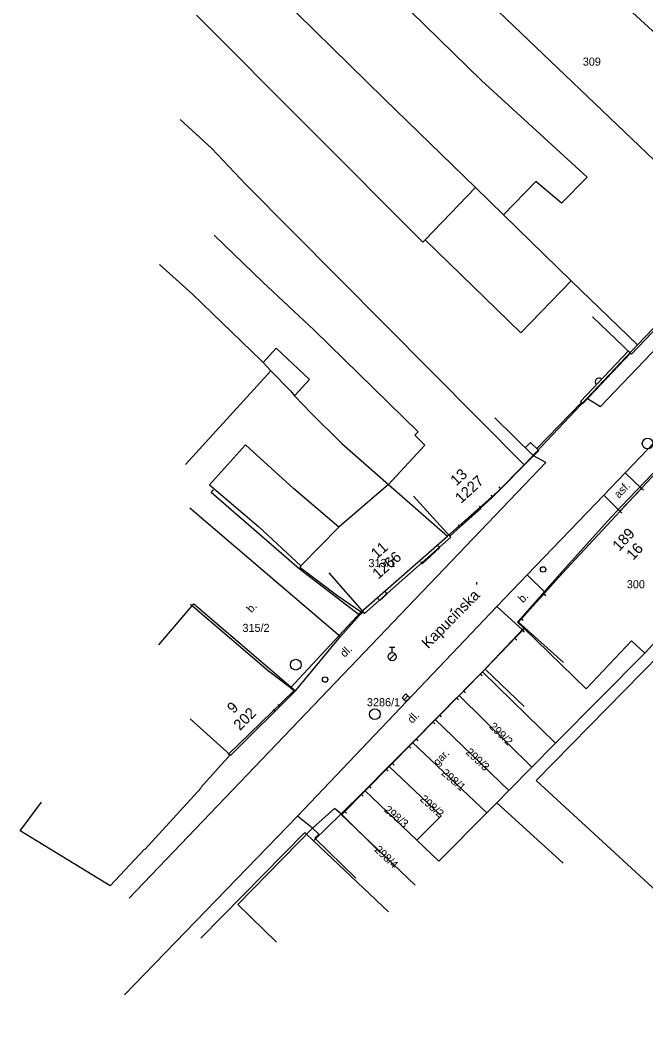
# Model space of a CAD drawing. Extents: x -601580 to 4, y -1204314 to 4.
# Drawn here: x -600581.6 to -600523.7, y -1204062.8 to -1203970 of the extents above; entities that cross this region are included whole.
import ezdxf

# ---------------------------------------------------------------- set-up
doc = ezdxf.new("R2010")
doc.units = 0
for name, color, linetype in [('00-KN-HRANICE PARCEL', 7, 'Continuous'), ('00-KN-PARC. CISLA', 7, 'Continuous'), ('00-KN-VNITRNI KRESBA', 7, 'Continuous'), ('00-POLOHOPIS', 7, 'Continuous'), ('Vrstva 27', 7, 'Continuous'), ('Vrstva 28', 7, 'Continuous'), ('Vrstva 6', 7, 'Continuous')]:
    doc.layers.add(name, color=color, linetype=linetype)

# ---------------------------------------------------------------- blocks, each defined once
blk = doc.blocks.new('6.13_286')
at = {"layer": 'Vrstva 28'}
for p, q in [((-0.258, -0.272), (0.272, 0.258)), ((-0.25, 0.875), (0.25, 0.875)), ((0, 0.375), (0, 0.875))]:
    blk.add_line(p, q, dxfattribs=at)
blk.add_circle((0, 0), 0.375, dxfattribs=at)
blk = doc.blocks.new('6.20D_320')
at = {"layer": 'Vrstva 27'}
blk.add_circle((0, 0), 0.5, dxfattribs=at)
blk = doc.blocks.new('6.14A_1288')
at = {"layer": 'Vrstva 28'}
blk.add_circle((0, 0), 0.25, dxfattribs=at)
blk = doc.blocks.new('6.20_570')
at = {"layer": 'Vrstva 27'}
blk.add_circle((0, 0), 0.5, dxfattribs=at)
blk = doc.blocks.new('6.30_678')
at = {"layer": 'Vrstva 27'}
blk.add_line((-0.25, 0), (0.25, 0), dxfattribs=at)
blk.add_lwpolyline([(-0.249, -0.25), (0.25, -0.249), (0.249, 0.25), (-0.25, 0.249)], close=True, dxfattribs=at)
blk = doc.blocks.new('VCHOD_2852')
at = {"layer": 'Vrstva 6'}
blk.add_line((0, 0.25), (0, 0), dxfattribs=at)
blk = doc.blocks.new('VCHOD_2854')
at = {"layer": 'Vrstva 6'}
blk.add_line((0, 0.25), (0, 0), dxfattribs=at)
blk = doc.blocks.new('VCHOD_2856')
at = {"layer": 'Vrstva 6'}
blk.add_line((0, 0.25), (0, 0), dxfattribs=at)
blk = doc.blocks.new('VCHOD_2858')
at = {"layer": 'Vrstva 6'}
blk.add_line((0, 0.25), (0, 0), dxfattribs=at)
blk = doc.blocks.new('VCHOD_2860')
at = {"layer": 'Vrstva 6'}
blk.add_line((0, 0.25), (0, 0), dxfattribs=at)
blk = doc.blocks.new('VCHOD_2862')
at = {"layer": 'Vrstva 6'}
blk.add_line((0, 0.25), (0, 0), dxfattribs=at)
blk = doc.blocks.new('VCHOD_2864')
at = {"layer": 'Vrstva 6'}
blk.add_line((0, 0.25), (0, 0), dxfattribs=at)
blk = doc.blocks.new('VCHOD_2866')
at = {"layer": 'Vrstva 6'}
blk.add_line((0, 0.25), (0, 0), dxfattribs=at)
blk = doc.blocks.new('6.20_574')
at = {"layer": 'Vrstva 27'}
blk.add_circle((0, 0), 0.5, dxfattribs=at)
blk = doc.blocks.new('VCHOD_2882')
at = {"layer": 'Vrstva 6'}
blk.add_line((0, 0.25), (0, 0), dxfattribs=at)
blk = doc.blocks.new('VCHOD_2884')
at = {"layer": 'Vrstva 6'}
blk.add_line((0, 0.25), (0, 0), dxfattribs=at)
blk = doc.blocks.new('6.14A_1290')
at = {"layer": 'Vrstva 28'}
blk.add_circle((0, 0), 0.25, dxfattribs=at)
blk = doc.blocks.new('VCHOD_2886')
at = {"layer": 'Vrstva 6'}
blk.add_line((0, 0.25), (0, 0), dxfattribs=at)
blk = doc.blocks.new('VCHOD_2888')
at = {"layer": 'Vrstva 6'}
blk.add_line((0, 0.25), (0, 0), dxfattribs=at)
blk = doc.blocks.new('VCHOD_2890')
at = {"layer": 'Vrstva 6'}
blk.add_line((0, 0.25), (0, 0), dxfattribs=at)
blk = doc.blocks.new('VCHOD_2892')
at = {"layer": 'Vrstva 6'}
blk.add_line((0, 0.25), (0, 0), dxfattribs=at)
blk = doc.blocks.new('VCHOD_2902')
at = {"layer": 'Vrstva 6'}
blk.add_line((0, 0.25), (0, 0), dxfattribs=at)
blk = doc.blocks.new('VCHOD_2904')
at = {"layer": 'Vrstva 6'}
blk.add_line((0, 0.25), (0, 0), dxfattribs=at)
blk = doc.blocks.new('VCHOD_2906')
at = {"layer": 'Vrstva 6'}
blk.add_line((0, 0.25), (0, 0), dxfattribs=at)
blk = doc.blocks.new('VCHOD_2908')
at = {"layer": 'Vrstva 6'}
blk.add_line((0, 0.25), (0, 0), dxfattribs=at)
blk = doc.blocks.new('VCHOD_2910')
at = {"layer": 'Vrstva 6'}
blk.add_line((0, 0.25), (0, 0), dxfattribs=at)
blk = doc.blocks.new('VCHOD_2912')
at = {"layer": 'Vrstva 6'}
blk.add_line((0, 0.25), (0, 0), dxfattribs=at)
blk = doc.blocks.new('VCHOD_2914')
at = {"layer": 'Vrstva 6'}
blk.add_line((0, 0.25), (0, 0), dxfattribs=at)
blk = doc.blocks.new('VCHOD_2916')
at = {"layer": 'Vrstva 6'}
blk.add_line((0, 0.25), (0, 0), dxfattribs=at)
blk = doc.blocks.new('VCHOD_2918')
at = {"layer": 'Vrstva 6'}
blk.add_line((0, 0.25), (0, 0), dxfattribs=at)
blk = doc.blocks.new('VCHOD_2920')
at = {"layer": 'Vrstva 6'}
blk.add_line((0, 0.25), (0, 0), dxfattribs=at)
blk = doc.blocks.new('VCHOD_2922')
at = {"layer": 'Vrstva 6'}
blk.add_line((0, 0.25), (0, 0), dxfattribs=at)
blk = doc.blocks.new('VCHOD_2924')
at = {"layer": 'Vrstva 6'}
blk.add_line((0, 0.25), (0, 0), dxfattribs=at)
blk = doc.blocks.new('VCHOD_5028')
at = {"layer": 'Vrstva 6'}
blk.add_line((0, 0.25), (0, 0), dxfattribs=at)
blk = doc.blocks.new('VCHOD_5030')
at = {"layer": 'Vrstva 6'}
blk.add_line((0, 0.25), (0, 0), dxfattribs=at)

msp = doc.modelspace()

# ---------------------------------------------------------------- linework, layer by layer
at = {"layer": '00-KN-HRANICE PARCEL'}
for p, q in [((-600534.3, -1203960.64), (-600508.41, -1203984.58)), ((-600544.67, -1203962.18), (-600515.19, -1203990.41)), ((-600515.19, -1203990.41), (-600524.45, -1204000.11)), ((-600524.45, -1204000.11), (-600534.92, -1204011.22)), ((-600558.4, -1204002.5), (-600566.31, -1204011.19)), ((-600558.4, -1204002.5), (-600556.59, -1204004.38)), ((-600564.1, -1204013.06), (-600559.55, -1204016.94)), ((-600527.21, -1204016.43), (-600531.62, -1204021.34)), ((-600550.03, -1204024.82), (-600542.03, -1204017.82)), ((-600550.03, -1204024.82), (-600556.57, -1204031.86)), ((-600538.79, -1204030.37), (-600540.96, -1204032.58)), ((-600532.03, -1204037), (-600538.79, -1204030.37)), ((-600540.96, -1204032.58), (-600543.17, -1204034.81)), ((-600540.96, -1204032.58), (-600534.21, -1204039.2)), ((-600543.17, -1204034.81), (-600545.29, -1204036.94)), ((-600536.36, -1204041.37), (-600543.17, -1204034.81)), ((-600545.29, -1204036.94), (-600547.46, -1204039.13)), ((-600545.29, -1204036.94), (-600538.4, -1204043.43)), ((-600534.21, -1204039.2), (-600532.03, -1204037)), ((-600547.46, -1204039.13), (-600549.7, -1204041.38)), ((-600536.36, -1204041.37), (-600534.21, -1204039.2)), ((-600549.7, -1204041.38), (-600551.91, -1204043.56)), ((-600549.7, -1204041.38), (-600544.87, -1204045.97)), ((-600537.48, -1204042.5), (-600536.36, -1204041.37)), ((-600537.48, -1204042.5), (-600538.4, -1204043.43)), ((-600531.33, -1204048.1), (-600537.48, -1204042.5)), ((-600551.91, -1204043.56), (-600554.44, -1204046.04)), ((-600551.91, -1204043.56), (-600545.04, -1204050.13)), ((-600538.4, -1204043.43), (-600542.83, -1204047.9)), ((-600555.26, -1204045.27), (-600564.88, -1204055.03)), ((-600554.44, -1204046.04), (-600555.26, -1204045.27)), ((-600547.49, -1204052.61), (-600554.44, -1204046.04)), ((-600544.87, -1204045.97), (-600542.83, -1204047.9))]:
    msp.add_line(p, q, dxfattribs=at)
for points in [[(-600574.54, -1203951.5), (-600560.98, -1203964.48), (-600559.18, -1203966.25), (-600547.92, -1203977.32)], [(-600547.92, -1203977.32), (-600539.45, -1203985.55), (-600536.86, -1203988.06), (-600530.57, -1203994.17), (-600524.45, -1204000.11)], [(-600534.92, -1204011.22), (-600560.71, -1203985.25), (-600563.86, -1203981.94), (-600566.79, -1203979.25)], [(-600568.72, -1203992.68), (-600565.66, -1203995.41), (-600559.31, -1204001.55)], [(-600559.31, -1204001.55), (-600559.12, -1204001.75), (-600558.4, -1204002.5)], [(-600556.59, -1204004.38), (-600556.21, -1204004.84), (-600554.68, -1204006.42), (-600551.82, -1204009.24)], [(-600519.24, -1204008.03), (-600523.09, -1204012.09), (-600525.94, -1204015.09), (-600527.21, -1204016.43)], [(-600551.82, -1204009.24), (-600547.5, -1204013.03), (-600542.03, -1204017.82)], [(-600542.03, -1204017.82), (-600537.4, -1204013.71), (-600534.92, -1204011.22)], [(-600559.55, -1204016.94), (-600555.62, -1204020.57), (-600555.72, -1204020.68), (-600552.19, -1204023.36), (-600550.03, -1204024.82)], [(-600532.03, -1204037), (-600523.76, -1204028.65), (-600519.5, -1204024.04), (-600516.16, -1204020.43)], [(-600531.62, -1204021.34), (-600535.55, -1204025.78), (-600534.96, -1204026.34), (-600538.79, -1204030.37)], [(-600556.57, -1204031.86), (-600558.61, -1204030.33), (-600565.86, -1204024.16)], [(-600518.5, -1204054.51), (-600509.47, -1204062.8), (-600496.54, -1204049.56), (-600520.72, -1204027.12), (-600533.83, -1204040.45), (-600521.53, -1204051.74)], [(-600562.35, -1204038.03), (-600556.27, -1204032.14), (-600556.57, -1204031.86)], [(-600547.46, -1204039.13), (-600542.62, -1204043.7), (-600544.87, -1204045.97)]]:
    msp.add_lwpolyline(points, dxfattribs=at)
at = {"layer": '00-KN-VNITRNI KRESBA'}
for p, q in [((-600548.55, -1203966.2), (-600538.88, -1203975.62)), ((-600565.29, -1203969.59), (-600544.32, -1203990.6)), ((-600538.88, -1203975.62), (-600529.11, -1203984.58)), ((-600529.11, -1203984.58), (-600531.47, -1203986.99)), ((-600544.1, -1203990.37), (-600539.45, -1203985.55)), ((-600533.85, -1203984.99), (-600536.86, -1203988.06)), ((-600531.47, -1203986.99), (-600533.85, -1203984.99)), ((-600559.13, -1203994.3), (-600563.64, -1203989.94)), ((-600544.32, -1203990.6), (-600544.1, -1203990.37)), ((-600544.1, -1203990.37), (-600535.23, -1203999.01)), ((-600554.38, -1203998.75), (-600559.13, -1203994.3)), ((-600535.23, -1203999.01), (-600530.57, -1203994.17)), ((-600544.77, -1204008.15), (-600554.38, -1203998.75)), ((-600559.12, -1204001.75), (-600557.9, -1204000.4)), ((-600554.81, -1204003.32), (-600557.9, -1204000.4)), ((-600556.21, -1204004.84), (-600554.81, -1204003.32)), ((-600545.07, -1204008.48), (-600544.77, -1204008.15)), ((-600544.14, -1204009.39), (-600545.07, -1204008.48)), ((-600564.1, -1204013.06), (-600560.75, -1204009.37)), ((-600560.75, -1204009.37), (-600556.31, -1204013.42)), ((-600544.14, -1204009.39), (-600547.5, -1204013.03)), ((-600552.1, -1204016.98), (-600556.31, -1204013.42)), ((-600547.5, -1204013.03), (-600552.1, -1204016.98)), ((-600552.1, -1204016.98), (-600555.62, -1204020.57)), ((-600534.96, -1204026.34), (-600529.18, -1204031.97)), ((-600529.18, -1204031.97), (-600524.98, -1204027.51)), ((-600524.98, -1204027.51), (-600523.76, -1204028.65))]:
    msp.add_line(p, q, dxfattribs=at)
at = {"layer": '00-POLOHOPIS'}
for p, q in [((-600522.45, -1204000.172), (-600527.879, -1204005.826)), ((-600527.563, -1204014.028), (-600513.953, -1203999.781)), ((-600529.725, -1204005.346), (-600525.29, -1204000.685)), ((-600525.073, -1204000.892), (-600529.508, -1204005.553)), ((-600529.06, -1204005.082), (-600527.879, -1204005.826)), ((-600529.617, -1204005.449), (-600533.768, -1204009.71)), ((-600529.508, -1204005.553), (-600529.725, -1204005.346)), ((-600532.921, -1204010.994), (-600534.081, -1204010.384)), ((-600532.921, -1204010.994), (-600554.446, -1204033.493)), ((-600525.579, -1204011.951), (-600524.065, -1204013.397)), ((-600537.107, -1204013.447), (-600537.844, -1204014.166)), ((-600524.065, -1204013.397), (-600526.071, -1204015.507)), ((-600534.653, -1204021.395), (-600527.563, -1204014.028)), ((-600526.071, -1204015.507), (-600527.563, -1204014.028)), ((-600565.912, -1204015.186), (-600551.955, -1204027.104)), ((-600540.875, -1204016.951), (-600538.951, -1204015.245)), ((-600544.383, -1204020.37), (-600542.766, -1204018.902)), ((-600537.459, -1204024.321), (-600534.653, -1204021.395)), ((-600532.991, -1204023.024), (-600534.653, -1204021.395)), ((-600548.321, -1204023.767), (-600547.649, -1204023.177)), ((-600535.205, -1204025.474), (-600533.116, -1204023.18)), ((-600555.947, -1204043.731), (-600537.459, -1204024.321)), ((-600535.071, -1204026.53), (-600537.459, -1204024.321)), ((-600551.955, -1204027.104), (-600550.182, -1204025.151)), ((-600535.071, -1204026.53), (-600535.787, -1204027.271)), ((-600556.11, -1204032.128), (-600551.955, -1204027.104)), ((-600540.556, -1204032.153), (-600539.006, -1204030.592)), ((-600542.761, -1204034.363), (-600541.209, -1204032.804)), ((-600554.446, -1204033.493), (-600571.533, -1204051.337)), ((-600557.996, -1204034.028), (-600557.583, -1204033.592)), ((-600544.923, -1204036.584), (-600543.388, -1204035.008)), ((-600547.154, -1204038.837), (-600545.606, -1204037.274)), ((-600549.273, -1204040.965), (-600547.723, -1204039.404)), ((-600551.565, -1204043.291), (-600550.021, -1204041.724)), ((-600552.495, -1204043.034), (-600554.536, -1204044.862)), ((-600551.838, -1204043.595), (-600552.495, -1204043.034)), ((-600571.956, -1204060.293), (-600555.947, -1204043.731)), ((-600554.536, -1204044.862), (-600555.947, -1204043.731))]:
    msp.add_line(p, q, dxfattribs=at)
for points in [[(-600518.551, -1203986.973), (-600514.931, -1203990.422), (-600524.986, -1204000.975), (-600528.606, -1203997.526)], [(-600529.725, -1204005.346), (-600525.29, -1204000.685)], [(-600545.175, -1204014.119), (-600541.808, -1204017.815), (-600537.858, -1204014.216), (-600534.081, -1204010.384), (-600537.643, -1204006.874)], [(-600515.26, -1204011.279), (-600518.996, -1204007.956), (-600531.42, -1204021.286), (-600535.473, -1204025.771), (-600534.863, -1204026.314), (-600531.278, -1204029.505)], [(-600534.081, -1204010.384), (-600533.59, -1204009.885), (-600534.352, -1204009.134), (-600534.843, -1204009.632)], [(-600549.845, -1204024.854), (-600550.182, -1204025.151), (-600555.776, -1204020.832), (-600563.928, -1204013.783), (-600563.712, -1204013.534)], [(-600553.037, -1204021.23), (-600549.732, -1204024.982), (-600541.715, -1204017.92), (-600541.808, -1204017.815), (-600545.175, -1204014.119)], [(-600539.352, -1204022.082), (-600539.338, -1204022.282)], [(-600568.794, -1204027.879), (-600565.549, -1204024.075), (-600556.11, -1204032.128), (-600562.133, -1204038.122), (-600562.175, -1204038.08), (-600565.891, -1204034.734)], [(-600541.696, -1204024.521), (-600541.681, -1204024.721)], [(-600531.278, -1204029.505), (-600534.863, -1204026.314), (-600538.54, -1204030.123), (-600534.943, -1204033.596)], [(-600534.943, -1204033.596), (-600538.54, -1204030.123), (-600551.838, -1204043.595), (-600548.28, -1204047.108)], [(-600565.891, -1204034.734), (-600562.175, -1204038.08), (-600564.886, -1204041.091), (-600564.857, -1204041.118), (-600570.076, -1204046.822), (-600570.106, -1204046.795), (-600573.298, -1204050.198), (-600581.638, -1204045.104), (-600579.648, -1204042.46)], [(-600550.532, -1204049.478), (-600554.314, -1204045.779), (-600553.964, -1204045.421), (-600554.536, -1204044.862), (-600561.449, -1204051.931), (-600557.874, -1204055.427)]]:
    msp.add_lwpolyline(points, dxfattribs=at)
msp.add_arc((-600528.002, -1204003.535), 0.35, 46.42328, 226.42328, dxfattribs=at)

# ---------------------------------------------------------------- block references
for name, p, xscale, yscale, rotation in [('6.20_574', (-600523.496, -1204009.247), 1.0000026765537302, 1.0000026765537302, 40.61165479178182), ('VCHOD_2866', (-600537.107, -1204013.447), 0.9999989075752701, 0.9999989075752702, 44.29175370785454), ('VCHOD_2882', (-600524.065, -1204013.397), 1.00000118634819, 1.00000118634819, -133.55264133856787), ('VCHOD_2864', (-600537.858, -1204014.216), 0.9999989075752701, 0.9999989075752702, 44.29175370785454), ('VCHOD_2862', (-600538.951, -1204015.245), 1.0000021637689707, 1.0000021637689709, 41.56321338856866), ('VCHOD_2884', (-600526.071, -1204015.507), 1.00000118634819, 1.00000118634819, -133.55264133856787), ('VCHOD_2860', (-600540.875, -1204016.951), 1.0000021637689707, 1.0000021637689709, 41.56321338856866), ('VCHOD_2858', (-600542.766, -1204018.902), 0.9999969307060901, 0.9999969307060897, 42.23486903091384), ('VCHOD_2856', (-600544.383, -1204020.37), 0.9999969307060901, 0.9999969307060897, 42.23486903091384), ('6.14A_1290', (-600533.181, -1204020.901), 1.0000003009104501, 1.0000003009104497, 46.312051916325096), ('VCHOD_2852', (-600548.321, -1204023.767), 0.9999985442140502, 0.9999985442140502, 41.28230503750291), ('VCHOD_2854', (-600547.649, -1204023.177), 0.9999985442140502, 0.9999985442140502, 41.28230503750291), ('VCHOD_2886', (-600533.116, -1204023.18), 0.9999970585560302, 0.9999970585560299, -132.3221287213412), ('VCHOD_2888', (-600535.205, -1204025.474), 0.9999970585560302, 0.9999970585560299, -132.3221287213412), ('VCHOD_2892', (-600535.071, -1204026.53), 1.00000057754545, 1.0000005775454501, -134.01684805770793), ('VCHOD_2890', (-600535.787, -1204027.271), 1.00000057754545, 1.0000005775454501, -134.01684805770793), ('6.20D_320', (-600556.091, -1204029.721), 1.00000099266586, 1.00000099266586, 46.23751215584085), ('6.14A_1288', (-600553.378, -1204031.095), 1.00000099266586, 1.00000099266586, 46.23751215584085), ('VCHOD_2924', (-600539.006, -1204030.592), 1.00000120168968, 1.0000012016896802, -134.79737959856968), ('VCHOD_2922', (-600540.556, -1204032.153), 1.00000120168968, 1.0000012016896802, -134.79737959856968), ('6.30_678', (-600545.893, -1204032.785), 1.0000009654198, 1.0000009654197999, 46.39357456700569), ('VCHOD_2920', (-600541.209, -1204032.804), 1.00000077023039, 1.00000077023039, -134.8711456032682), ('VCHOD_5028', (-600557.996, -1204034.028), 0.9999994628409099, 0.99999946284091, 46.551725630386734), ('VCHOD_5030', (-600557.583, -1204033.592), 0.9999994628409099, 0.99999946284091, 46.551725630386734), ('6.20_570', (-600548.764, -1204034.301), 1.00000099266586, 1.00000099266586, 46.23751215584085), ('VCHOD_2918', (-600542.761, -1204034.363), 1.00000077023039, 1.00000077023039, -134.8711456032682), ('VCHOD_2916', (-600543.388, -1204035.008), 1.00000274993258, 1.0000027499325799, -134.24496520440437), ('VCHOD_2914', (-600544.923, -1204036.584), 1.00000274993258, 1.0000027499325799, -134.24496520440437), ('VCHOD_2912', (-600545.606, -1204037.274), 0.9999999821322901, 0.9999999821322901, -134.72380152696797), ('VCHOD_2908', (-600547.723, -1204039.404), 1.00000120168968, 1.0000012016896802, -134.79737959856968), ('VCHOD_2910', (-600547.154, -1204038.837), 0.9999999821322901, 0.9999999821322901, -134.72380152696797), ('VCHOD_2906', (-600549.273, -1204040.965), 1.00000120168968, 1.0000012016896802, -134.79737959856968), ('VCHOD_2904', (-600550.021, -1204041.724), 0.9999992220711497, 0.9999992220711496, -134.57645540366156), ('VCHOD_2902', (-600551.565, -1204043.291), 0.9999992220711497, 0.9999992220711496, -134.57645540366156)]:
    msp.add_blockref(name, p, dxfattribs=dict(at, xscale=xscale, yscale=yscale, rotation=rotation))
msp.add_blockref('6.13_286', (-600547.167, -1204028.979), dxfattribs=at)

# ---------------------------------------------------------------- texts
at = {"layer": '00-KN-PARC. CISLA'}
for s, p in [('309', (-600529.504, -1203974.26)), ('313/1', (-600549.359, -1204020.69)), ('300', (-600525.424, -1204022.65)), ('315/2', (-600561.03, -1204026.69)), ('3286/1', (-600549.499, -1204033.57))]:
    msp.add_text(s, height=0.75, dxfattribs=at).set_placement(p)
for s, rotation, p in [('299/2', 316, (-600538.23, -1204035.514)), ('299/3', 317, (-600540.417, -1204037.902)), ('298/1', 319, (-600542.657, -1204039.846)), ('298/2', 318, (-600544.652, -1204042.249)), ('298/3', 320, (-600547.978, -1204043.252)), ('298/4', 316, (-600548.86, -1204046.914))]:
    msp.add_text(s, height=0.75, rotation=rotation, dxfattribs=at).set_placement(p)
at = {"layer": '00-POLOHOPIS'}
for s, height, rotation, p in [('13', 1, 42.3407, (-600541.216, -1204013.217)), ('1227', 1, 42.3407, (-600540.779, -1204014.849)), ('asf.', 0.75, 46.31189, (-600526.161, -1204014.366)), ('189', 1, 47.01478, (-600526.131, -1204019.278)), ('11', 1, 41.37612, (-600548.59, -1204019.978)), ('16', 1, 47.01478, (-600524.846, -1204020.111)), ('1266', 1, 41.37612, (-600548.455, -1204021.857)), ('Kapucinska', 1, 45.34136, (-600543.833, -1204028.292)), ('b.', 0.75, 46.19932, (-600535.052, -1204024.044)), ('b.', 0.75, 49.10029, (-600560.183, -1204024.959)), ('dl.', 0.75, 44.29171, (-600551.563, -1204029.091)), ('9', 1, 44.86173, (-600561.86, -1204034.303)), ('202', 1, 44.86173, (-600561.268, -1204035.871)), ('dl.', 0.75, 46.19932, (-600545.31, -1204035.21)), ('gar.', 0.7, 45.37241, (-600542.935, -1204039.113))]:
    msp.add_text(s, height=height, rotation=rotation, dxfattribs=at).set_placement(p)

doc.saveas('drawing.dxf')
